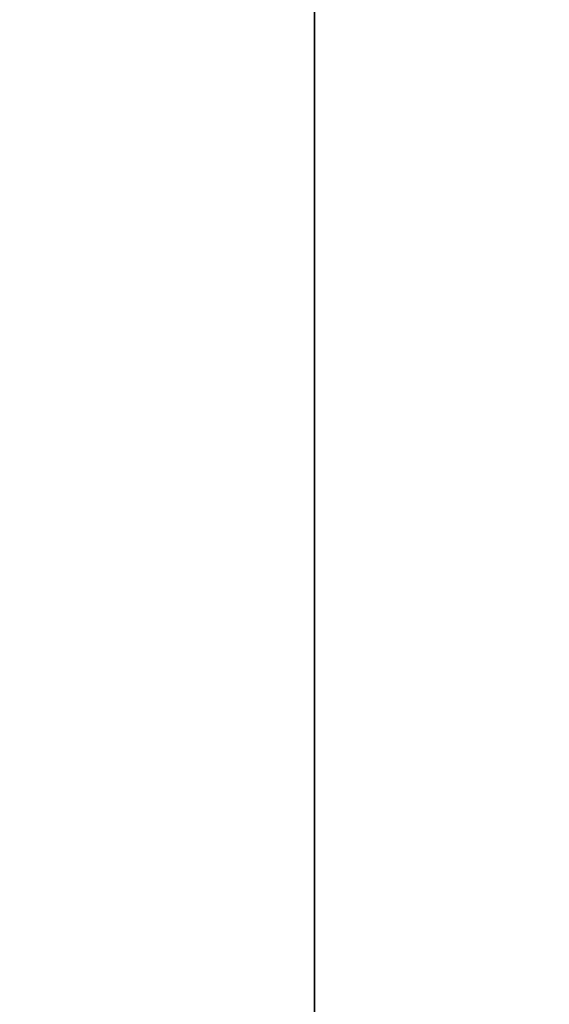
# Model space of a CAD drawing. Header units: millimetres. Extents: x -603 to 3703, y -115 to 249.
# Tile 1055 of 1056: x 2435 to 2456, y 62 to 102. Entities that reach past the tile are written whole.
import ezdxf

# ---------------------------------------------------------------- set-up
doc = ezdxf.new("R2010")
doc.units = ezdxf.units.MM
doc.layers.add('151', color=7, linetype='Continuous', true_color=0xffffff)

# ---------------------------------------------------------------- blocks, each defined once
blk = doc.blocks.new('UG_SURFACE_003')
at = {"layer": '151', "color": 252, "linetype": 'Continuous', "lineweight": 35}
for points in [[(2297, -13.4, -8.75), (2297, 230.4, -8.75), (2447, 230.4, -8.75), (2447, -13.4, -8.75)], [(3703, -13.4, 2212.25), (3703, 230.4, 2212.25), (2297, 230.4, 2212.25), (2297, -13.4, 2212.25)], [(2447, -13.4, -8.75), (2447, 230.4, -8.75), (2447, 230.4, 2062.25), (2447, -13.4, 2062.25)], [(2447, -13.4, 2062.25), (2447, 230.4, 2062.25), (3553, 230.4, 2062.25), (3553, -13.4, 2062.25)]]:
    blk.add_3dface(points, dxfattribs=at)

msp = doc.modelspace()

# ---------------------------------------------------------------- linework, layer by layer
at = {"layer": '151', "color": 251, "linetype": 'Continuous', "lineweight": -3, "true_color": 0x636466}
for p, q in [((2447, 230.4, 2062.25), (2447, -13.4, 2062.25)), ((2447, 230.4, -8.75), (2447, -13.4, -8.75))]:
    msp.add_line(p, q, dxfattribs=at)

# ---------------------------------------------------------------- block references
msp.add_blockref('UG_SURFACE_003', (0, 0), dxfattribs=at)

doc.saveas('drawing.dxf')
